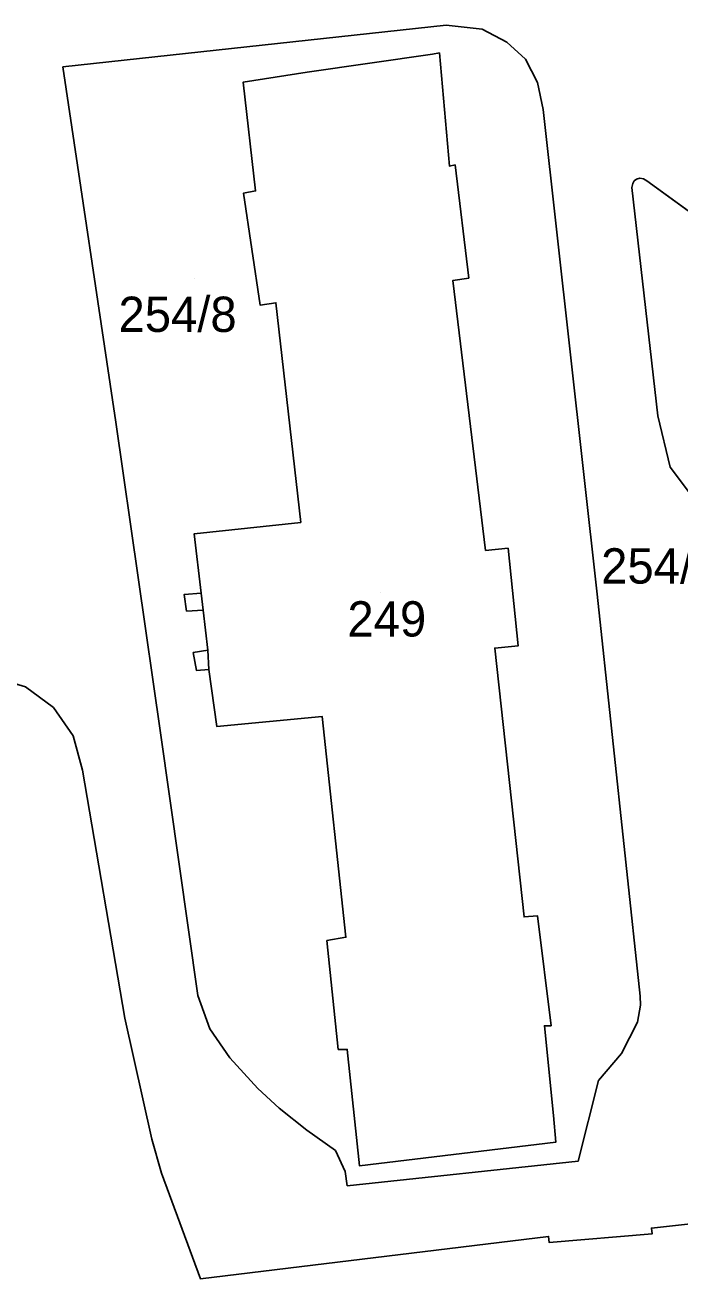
# Model space of a CAD drawing. Extents: x -263423 to -261326, y -1240067 to -1237864.
# Drawn here: x -263374.3 to -263337.2, y -1239570.6 to -1239499.5 of the extents above; entities that cross this region are included whole.
import ezdxf

# ---------------------------------------------------------------- set-up
doc = ezdxf.new("R2010")
doc.units = 0
for name, color, linetype in [('body_kn', 7, 'Continuous'), ('kladpar_druhypozemkov', 7, 'Continuous'), ('kladpar_hranice', 7, 'Continuous'), ('kladpar_parcelnecisla', 7, 'Continuous'), ('kladpar_plochy', 7, 'Continuous'), ('zappar_hrandruhpozemk', 7, 'Continuous')]:
    doc.layers.add(name, color=color, linetype=linetype)

msp = doc.modelspace()

# ---------------------------------------------------------------- linework, layer by layer
at = {"layer": 'body_kn'}
for p, q in [((-263350.46, -1239499.55), (-263350.46, -1239499.55)), ((-263348.42, -1239499.78), (-263348.42, -1239499.78)), ((-263347.02, -1239500.52), (-263347.02, -1239500.52)), ((-263351.23, -1239501.19), (-263351.23, -1239501.19)), ((-263350.85, -1239501.13), (-263350.85, -1239501.13)), ((-263345.98, -1239501.49), (-263345.98, -1239501.49)), ((-263372.17, -1239501.91), (-263372.17, -1239501.91)), ((-263372.17, -1239501.91), (-263372.17, -1239501.91)), ((-263358.34, -1239502.21), (-263358.34, -1239502.21)), ((-263361.96, -1239502.78), (-263361.96, -1239502.78)), ((-263345.3, -1239502.8), (-263345.3, -1239502.8)), ((-263344.98, -1239504.33), (-263344.98, -1239504.33)), ((-263350.28, -1239507.54), (-263350.28, -1239507.54)), ((-263350.28, -1239507.54), (-263350.28, -1239507.54)), ((-263349.96, -1239507.47), (-263349.96, -1239507.47)), ((-263339.9, -1239508.53), (-263339.9, -1239508.53)), ((-263339.81, -1239508.38), (-263339.81, -1239508.38)), ((-263339.68, -1239508.28), (-263339.68, -1239508.28)), ((-263339.5, -1239508.22), (-263339.5, -1239508.22)), ((-263339.29, -1239508.25), (-263339.29, -1239508.25)), ((-263339.09, -1239508.38), (-263339.09, -1239508.38)), ((-263361.95, -1239509.07), (-263361.95, -1239509.07)), ((-263361.26, -1239508.94), (-263361.26, -1239508.94)), ((-263339.94, -1239508.75), (-263339.94, -1239508.75)), ((-263350.08, -1239514.01), (-263350.08, -1239514.01)), ((-263349.19, -1239513.88), (-263349.19, -1239513.88)), ((-263361, -1239515.41), (-263361, -1239515.41)), ((-263360.11, -1239515.28), (-263360.11, -1239515.28)), ((-263369.18, -1239522.04), (-263369.18, -1239522.04)), ((-263338.48, -1239521.68), (-263338.48, -1239521.68)), ((-263338.48, -1239521.68), (-263338.48, -1239521.68)), ((-263337.78, -1239524.58), (-263337.78, -1239524.58)), ((-263358.7, -1239527.72), (-263358.7, -1239527.72)), ((-263364.73, -1239528.36), (-263364.73, -1239528.36)), ((-263346.96, -1239529.18), (-263346.96, -1239529.18)), ((-263348.23, -1239529.3), (-263348.23, -1239529.3)), ((-263365.3, -1239531.79), (-263365.3, -1239531.79)), ((-263364.35, -1239531.73), (-263364.35, -1239531.73)), ((-263364.35, -1239531.73), (-263364.35, -1239531.73)), ((-263341.91, -1239531.78), (-263341.91, -1239531.78)), ((-263365.17, -1239532.74), (-263365.17, -1239532.74)), ((-263364.22, -1239532.68), (-263364.22, -1239532.68)), ((-263347.71, -1239534.83), (-263347.71, -1239534.83)), ((-263346.38, -1239534.7), (-263346.38, -1239534.7)), ((-263364.79, -1239535.09), (-263364.79, -1239535.09)), ((-263363.96, -1239534.96), (-263363.96, -1239534.96)), ((-263364.6, -1239536.11), (-263364.6, -1239536.11)), ((-263363.9, -1239536.04), (-263363.9, -1239536.04)), ((-263363.9, -1239536.04), (-263363.9, -1239536.04)), ((-263374.3, -1239537.02), (-263374.3, -1239537.02)), ((-263372.71, -1239538.19), (-263372.71, -1239538.19)), ((-263357.49, -1239538.7), (-263357.49, -1239538.7)), ((-263371.59, -1239539.81), (-263371.59, -1239539.81)), ((-263366.65, -1239539.64), (-263366.65, -1239539.64)), ((-263363.45, -1239539.28), (-263363.45, -1239539.28)), ((-263371.07, -1239541.74), (-263371.07, -1239541.74)), ((-263346.05, -1239550.06), (-263346.05, -1239550.06)), ((-263345.29, -1239550), (-263345.29, -1239550)), ((-263356.14, -1239551.21), (-263356.14, -1239551.21)), ((-263357.22, -1239551.4), (-263357.22, -1239551.4)), ((-263364.53, -1239554.5), (-263364.53, -1239554.5)), ((-263339.48, -1239554.54), (-263339.48, -1239554.54)), ((-263339.45, -1239555.05), (-263339.45, -1239555.05)), ((-263368.67, -1239555.8), (-263368.67, -1239555.8)), ((-263344.9, -1239556.22), (-263344.9, -1239556.22)), ((-263344.52, -1239556.22), (-263344.52, -1239556.22)), ((-263339.62, -1239556.02), (-263339.62, -1239556.02)), ((-263363.85, -1239556.39), (-263363.85, -1239556.39)), ((-263356.58, -1239557.56), (-263356.58, -1239557.56)), ((-263356.07, -1239557.56), (-263356.07, -1239557.56)), ((-263362.72, -1239558.04), (-263362.72, -1239558.04)), ((-263340.53, -1239557.8), (-263340.53, -1239557.8)), ((-263361.13, -1239559.78), (-263361.13, -1239559.78)), ((-263341.83, -1239559.32), (-263341.83, -1239559.32)), ((-263359.92, -1239560.88), (-263359.92, -1239560.88)), ((-263344.39, -1239561.3), (-263344.39, -1239561.3)), ((-263358.36, -1239562.14), (-263358.36, -1239562.14)), ((-263367.14, -1239562.65), (-263367.14, -1239562.65)), ((-263356.73, -1239563.29), (-263356.73, -1239563.29)), ((-263344.26, -1239562.82), (-263344.26, -1239562.82)), ((-263342.99, -1239563.9), (-263342.99, -1239563.9)), ((-263366.58, -1239564.58), (-263366.58, -1239564.58)), ((-263356.19, -1239564.48), (-263356.19, -1239564.48)), ((-263355.37, -1239564.16), (-263355.37, -1239564.16)), ((-263356.07, -1239565.28), (-263356.07, -1239565.28)), ((-263344.66, -1239568.15), (-263344.66, -1239568.15)), ((-263338.84, -1239567.68), (-263338.84, -1239567.68)), ((-263338.79, -1239568), (-263338.79, -1239568)), ((-263344.63, -1239568.5), (-263344.63, -1239568.5)), ((-263364.37, -1239570.56), (-263364.37, -1239570.56))]:
    msp.add_line(p, q, dxfattribs=at)
at = {"layer": 'kladpar_druhypozemkov'}
for p, q in [((-263364.71, -1239513.89), (-263364.71, -1239513.89)), ((-263337.62, -1239529.19), (-263337.62, -1239529.19)), ((-263354.21, -1239531.68), (-263354.21, -1239531.68))]:
    msp.add_line(p, q, dxfattribs=at)
at = {"layer": 'kladpar_hranice'}
msp.add_line((-263372.17, -1239501.91), (-263350.46, -1239499.55), dxfattribs=at)
for points in [[(-263350.46, -1239499.55), (-263348.42, -1239499.78), (-263347.02, -1239500.52), (-263345.98, -1239501.49), (-263345.3, -1239502.8), (-263344.98, -1239504.33), (-263341.91, -1239531.78), (-263339.48, -1239554.54), (-263339.45, -1239555.05), (-263339.62, -1239556.02), (-263340.53, -1239557.8), (-263341.83, -1239559.32), (-263342.99, -1239563.9), (-263356.07, -1239565.28), (-263356.19, -1239564.48), (-263356.73, -1239563.29), (-263358.36, -1239562.14), (-263359.92, -1239560.88), (-263361.13, -1239559.78), (-263362.72, -1239558.04), (-263363.85, -1239556.39), (-263364.53, -1239554.5), (-263366.65, -1239539.64), (-263369.18, -1239522.04), (-263372.17, -1239501.91)], [(-263372.17, -1239501.91), (-263369.18, -1239522.04), (-263366.65, -1239539.64), (-263364.53, -1239554.5), (-263363.85, -1239556.39), (-263362.72, -1239558.04), (-263361.13, -1239559.78), (-263359.92, -1239560.88), (-263358.36, -1239562.14), (-263356.73, -1239563.29), (-263356.19, -1239564.48), (-263356.07, -1239565.28), (-263342.99, -1239563.9), (-263341.83, -1239559.32), (-263340.53, -1239557.8), (-263339.62, -1239556.02), (-263339.45, -1239555.05), (-263339.48, -1239554.54), (-263341.91, -1239531.78), (-263344.98, -1239504.33), (-263345.3, -1239502.8), (-263345.98, -1239501.49), (-263347.02, -1239500.52), (-263348.42, -1239499.78), (-263350.46, -1239499.55), (-263372.17, -1239501.91)], [(-263350.28, -1239507.54), (-263349.96, -1239507.47), (-263349.19, -1239513.88), (-263350.08, -1239514.01), (-263348.23, -1239529.3), (-263346.96, -1239529.18), (-263346.38, -1239534.7), (-263347.71, -1239534.83), (-263346.05, -1239550.06), (-263345.29, -1239550), (-263344.52, -1239556.22), (-263344.9, -1239556.22), (-263344.39, -1239561.3), (-263344.26, -1239562.82), (-263355.37, -1239564.16), (-263356.07, -1239557.56), (-263356.58, -1239557.56), (-263357.22, -1239551.4), (-263356.14, -1239551.21), (-263357.49, -1239538.7), (-263363.45, -1239539.28), (-263363.9, -1239536.04), (-263364.6, -1239536.11), (-263364.79, -1239535.09), (-263363.96, -1239534.96), (-263364.22, -1239532.68), (-263365.17, -1239532.74), (-263365.3, -1239531.79), (-263364.35, -1239531.73), (-263364.73, -1239528.36), (-263358.7, -1239527.72), (-263360.11, -1239515.28), (-263361, -1239515.41), (-263361.95, -1239509.07), (-263361.26, -1239508.94), (-263361.96, -1239502.78), (-263358.34, -1239502.21), (-263351.23, -1239501.19), (-263350.85, -1239501.13), (-263350.28, -1239507.54)], [(-263350.85, -1239501.13), (-263351.23, -1239501.19), (-263358.34, -1239502.21), (-263361.96, -1239502.78), (-263361.26, -1239508.94), (-263361.95, -1239509.07), (-263361, -1239515.41), (-263360.11, -1239515.28), (-263358.7, -1239527.72), (-263364.73, -1239528.36), (-263364.35, -1239531.73), (-263365.3, -1239531.79), (-263365.17, -1239532.74), (-263364.22, -1239532.68), (-263363.96, -1239534.96), (-263364.79, -1239535.09), (-263364.6, -1239536.11), (-263363.9, -1239536.04), (-263363.45, -1239539.28), (-263357.49, -1239538.7), (-263356.14, -1239551.21), (-263357.22, -1239551.4), (-263356.58, -1239557.56), (-263356.07, -1239557.56), (-263355.37, -1239564.16), (-263344.26, -1239562.82), (-263344.39, -1239561.3), (-263344.9, -1239556.22), (-263344.52, -1239556.22), (-263345.29, -1239550), (-263346.05, -1239550.06), (-263347.71, -1239534.83), (-263346.38, -1239534.7), (-263346.96, -1239529.18), (-263348.23, -1239529.3), (-263350.08, -1239514.01), (-263349.19, -1239513.88), (-263349.96, -1239507.47), (-263350.28, -1239507.54), (-263350.85, -1239501.13)], [(-263338.48, -1239521.68), (-263339.94, -1239508.75), (-263339.9, -1239508.53), (-263339.81, -1239508.38), (-263339.68, -1239508.28), (-263339.5, -1239508.22), (-263339.29, -1239508.25), (-263339.09, -1239508.38), (-263332.34, -1239513.28)], [(-263332.34, -1239513.28), (-263339.09, -1239508.38), (-263339.29, -1239508.25), (-263339.5, -1239508.22), (-263339.68, -1239508.28), (-263339.81, -1239508.38), (-263339.9, -1239508.53), (-263339.94, -1239508.75), (-263338.48, -1239521.68), (-263337.78, -1239524.58), (-263336.57, -1239526.19)], [(-263336.57, -1239526.19), (-263337.78, -1239524.58), (-263338.48, -1239521.68)], [(-263388.7, -1239538.56), (-263378.24, -1239536.53), (-263376.21, -1239536.46), (-263374.3, -1239537.02), (-263372.71, -1239538.19), (-263371.59, -1239539.81), (-263371.07, -1239541.74)], [(-263338.84, -1239567.68), (-263338.79, -1239568), (-263344.63, -1239568.5), (-263344.66, -1239568.15), (-263364.37, -1239570.56), (-263366.58, -1239564.58), (-263367.14, -1239562.65), (-263368.67, -1239555.8), (-263371.07, -1239541.74), (-263371.59, -1239539.81), (-263372.71, -1239538.19), (-263374.3, -1239537.02), (-263376.21, -1239536.46)], [(-263371.07, -1239541.74), (-263368.67, -1239555.8), (-263367.14, -1239562.65), (-263366.58, -1239564.58), (-263364.37, -1239570.56), (-263344.66, -1239568.15), (-263344.63, -1239568.5), (-263338.79, -1239568), (-263338.84, -1239567.68), (-263320.25, -1239565.63)], [(-263320.25, -1239565.63), (-263338.84, -1239567.68)]]:
    msp.add_lwpolyline(points, dxfattribs=at)
at = {"layer": 'kladpar_plochy'}
for p, q in [((-263372.17, -1239501.91), (-263350.46, -1239499.55)), ((-263350.46, -1239499.55), (-263372.17, -1239501.91)), ((-263350.46, -1239499.55), (-263348.42, -1239499.78)), ((-263348.42, -1239499.78), (-263350.46, -1239499.55)), ((-263348.42, -1239499.78), (-263347.02, -1239500.52)), ((-263347.02, -1239500.52), (-263348.42, -1239499.78)), ((-263347.02, -1239500.52), (-263345.98, -1239501.49)), ((-263345.98, -1239501.49), (-263347.02, -1239500.52)), ((-263351.23, -1239501.19), (-263358.34, -1239502.21)), ((-263350.85, -1239501.13), (-263351.23, -1239501.19)), ((-263350.28, -1239507.54), (-263350.85, -1239501.13)), ((-263345.98, -1239501.49), (-263345.3, -1239502.8)), ((-263345.3, -1239502.8), (-263345.98, -1239501.49)), ((-263369.18, -1239522.04), (-263372.17, -1239501.91)), ((-263372.17, -1239501.91), (-263369.18, -1239522.04)), ((-263358.34, -1239502.21), (-263361.96, -1239502.78)), ((-263361.96, -1239502.78), (-263361.26, -1239508.94)), ((-263345.3, -1239502.8), (-263344.98, -1239504.33)), ((-263344.98, -1239504.33), (-263345.3, -1239502.8)), ((-263344.98, -1239504.33), (-263341.91, -1239531.78)), ((-263341.91, -1239531.78), (-263344.98, -1239504.33)), ((-263349.96, -1239507.47), (-263350.28, -1239507.54)), ((-263349.19, -1239513.88), (-263349.96, -1239507.47)), ((-263339.9, -1239508.53), (-263339.94, -1239508.75)), ((-263339.81, -1239508.38), (-263339.9, -1239508.53)), ((-263339.68, -1239508.28), (-263339.81, -1239508.38)), ((-263339.5, -1239508.22), (-263339.68, -1239508.28)), ((-263339.29, -1239508.25), (-263339.5, -1239508.22)), ((-263339.09, -1239508.38), (-263339.29, -1239508.25)), ((-263332.34, -1239513.28), (-263339.09, -1239508.38)), ((-263361.26, -1239508.94), (-263361.95, -1239509.07)), ((-263361.95, -1239509.07), (-263361, -1239515.41)), ((-263339.94, -1239508.75), (-263338.48, -1239521.68)), ((-263350.08, -1239514.01), (-263349.19, -1239513.88)), ((-263348.23, -1239529.3), (-263350.08, -1239514.01)), ((-263361, -1239515.41), (-263360.11, -1239515.28)), ((-263360.11, -1239515.28), (-263358.7, -1239527.72)), ((-263366.65, -1239539.64), (-263369.18, -1239522.04)), ((-263369.18, -1239522.04), (-263366.65, -1239539.64)), ((-263338.48, -1239521.68), (-263337.78, -1239524.58)), ((-263337.78, -1239524.58), (-263336.57, -1239526.19)), ((-263358.7, -1239527.72), (-263364.73, -1239528.36)), ((-263364.73, -1239528.36), (-263364.35, -1239531.73)), ((-263346.96, -1239529.18), (-263348.23, -1239529.3)), ((-263346.38, -1239534.7), (-263346.96, -1239529.18)), ((-263364.35, -1239531.73), (-263365.3, -1239531.79)), ((-263365.3, -1239531.79), (-263365.17, -1239532.74)), ((-263341.91, -1239531.78), (-263339.48, -1239554.54)), ((-263339.48, -1239554.54), (-263341.91, -1239531.78)), ((-263365.17, -1239532.74), (-263364.22, -1239532.68)), ((-263364.22, -1239532.68), (-263363.96, -1239534.96)), ((-263347.71, -1239534.83), (-263346.38, -1239534.7)), ((-263346.05, -1239550.06), (-263347.71, -1239534.83)), ((-263363.96, -1239534.96), (-263364.79, -1239535.09)), ((-263364.79, -1239535.09), (-263364.6, -1239536.11)), ((-263364.6, -1239536.11), (-263363.9, -1239536.04)), ((-263363.9, -1239536.04), (-263363.45, -1239539.28)), ((-263376.21, -1239536.46), (-263374.3, -1239537.02)), ((-263374.3, -1239537.02), (-263376.21, -1239536.46)), ((-263374.3, -1239537.02), (-263372.71, -1239538.19)), ((-263372.71, -1239538.19), (-263374.3, -1239537.02)), ((-263372.71, -1239538.19), (-263371.59, -1239539.81)), ((-263371.59, -1239539.81), (-263372.71, -1239538.19)), ((-263363.45, -1239539.28), (-263357.49, -1239538.7)), ((-263357.49, -1239538.7), (-263356.14, -1239551.21)), ((-263371.59, -1239539.81), (-263371.07, -1239541.74)), ((-263371.07, -1239541.74), (-263371.59, -1239539.81)), ((-263364.53, -1239554.5), (-263366.65, -1239539.64)), ((-263366.65, -1239539.64), (-263364.53, -1239554.5)), ((-263371.07, -1239541.74), (-263368.67, -1239555.8)), ((-263368.67, -1239555.8), (-263371.07, -1239541.74)), ((-263345.29, -1239550), (-263346.05, -1239550.06)), ((-263344.52, -1239556.22), (-263345.29, -1239550)), ((-263356.14, -1239551.21), (-263357.22, -1239551.4)), ((-263357.22, -1239551.4), (-263356.58, -1239557.56)), ((-263363.85, -1239556.39), (-263364.53, -1239554.5)), ((-263364.53, -1239554.5), (-263363.85, -1239556.39)), ((-263339.48, -1239554.54), (-263339.45, -1239555.05)), ((-263339.45, -1239555.05), (-263339.48, -1239554.54)), ((-263339.45, -1239555.05), (-263339.62, -1239556.02)), ((-263339.62, -1239556.02), (-263339.45, -1239555.05)), ((-263368.67, -1239555.8), (-263367.14, -1239562.65)), ((-263367.14, -1239562.65), (-263368.67, -1239555.8)), ((-263344.39, -1239561.3), (-263344.9, -1239556.22)), ((-263344.9, -1239556.22), (-263344.52, -1239556.22)), ((-263339.62, -1239556.02), (-263340.53, -1239557.8)), ((-263340.53, -1239557.8), (-263339.62, -1239556.02)), ((-263362.72, -1239558.04), (-263363.85, -1239556.39)), ((-263363.85, -1239556.39), (-263362.72, -1239558.04)), ((-263356.58, -1239557.56), (-263356.07, -1239557.56)), ((-263356.07, -1239557.56), (-263355.37, -1239564.16)), ((-263361.13, -1239559.78), (-263362.72, -1239558.04)), ((-263362.72, -1239558.04), (-263361.13, -1239559.78)), ((-263340.53, -1239557.8), (-263341.83, -1239559.32)), ((-263341.83, -1239559.32), (-263340.53, -1239557.8)), ((-263359.92, -1239560.88), (-263361.13, -1239559.78)), ((-263361.13, -1239559.78), (-263359.92, -1239560.88)), ((-263341.83, -1239559.32), (-263342.99, -1239563.9)), ((-263342.99, -1239563.9), (-263341.83, -1239559.32)), ((-263358.36, -1239562.14), (-263359.92, -1239560.88)), ((-263359.92, -1239560.88), (-263358.36, -1239562.14)), ((-263344.26, -1239562.82), (-263344.39, -1239561.3)), ((-263356.73, -1239563.29), (-263358.36, -1239562.14)), ((-263358.36, -1239562.14), (-263356.73, -1239563.29)), ((-263367.14, -1239562.65), (-263366.58, -1239564.58)), ((-263366.58, -1239564.58), (-263367.14, -1239562.65)), ((-263356.19, -1239564.48), (-263356.73, -1239563.29)), ((-263356.73, -1239563.29), (-263356.19, -1239564.48)), ((-263355.37, -1239564.16), (-263344.26, -1239562.82)), ((-263342.99, -1239563.9), (-263356.07, -1239565.28)), ((-263356.07, -1239565.28), (-263342.99, -1239563.9)), ((-263366.58, -1239564.58), (-263364.37, -1239570.56)), ((-263364.37, -1239570.56), (-263366.58, -1239564.58)), ((-263356.07, -1239565.28), (-263356.19, -1239564.48)), ((-263356.19, -1239564.48), (-263356.07, -1239565.28)), ((-263338.84, -1239567.68), (-263320.25, -1239565.63)), ((-263320.25, -1239565.63), (-263338.84, -1239567.68)), ((-263364.37, -1239570.56), (-263344.66, -1239568.15)), ((-263344.66, -1239568.15), (-263364.37, -1239570.56)), ((-263344.66, -1239568.15), (-263344.63, -1239568.5)), ((-263344.63, -1239568.5), (-263344.66, -1239568.15)), ((-263344.63, -1239568.5), (-263338.79, -1239568)), ((-263338.79, -1239568), (-263344.63, -1239568.5)), ((-263338.79, -1239568), (-263338.84, -1239567.68)), ((-263338.84, -1239567.68), (-263338.79, -1239568))]:
    msp.add_line(p, q, dxfattribs=at)
msp.add_lwpolyline([(-263350.28, -1239507.54), (-263349.96, -1239507.47), (-263349.19, -1239513.88), (-263350.08, -1239514.01), (-263348.23, -1239529.3), (-263346.96, -1239529.18), (-263346.38, -1239534.7), (-263347.71, -1239534.83), (-263346.05, -1239550.06), (-263345.29, -1239550), (-263344.52, -1239556.22), (-263344.9, -1239556.22), (-263344.39, -1239561.3), (-263344.26, -1239562.82), (-263355.37, -1239564.16), (-263356.07, -1239557.56), (-263356.58, -1239557.56), (-263357.22, -1239551.4), (-263356.14, -1239551.21), (-263357.49, -1239538.7), (-263363.45, -1239539.28), (-263363.9, -1239536.04), (-263364.6, -1239536.11), (-263364.79, -1239535.09), (-263363.96, -1239534.96), (-263364.22, -1239532.68), (-263365.17, -1239532.74), (-263365.3, -1239531.79), (-263364.35, -1239531.73), (-263364.73, -1239528.36), (-263358.7, -1239527.72), (-263360.11, -1239515.28), (-263361, -1239515.41), (-263361.95, -1239509.07), (-263361.26, -1239508.94), (-263361.96, -1239502.78), (-263358.34, -1239502.21), (-263351.23, -1239501.19), (-263350.85, -1239501.13)], close=True, dxfattribs=at)
msp.add_lwpolyline([(-263336.57, -1239526.19), (-263337.78, -1239524.58), (-263338.48, -1239521.68), (-263339.94, -1239508.75), (-263339.9, -1239508.53), (-263339.81, -1239508.38), (-263339.68, -1239508.28), (-263339.5, -1239508.22), (-263339.29, -1239508.25), (-263339.09, -1239508.38), (-263332.34, -1239513.28)], dxfattribs=at)
at = {"layer": 'zappar_hrandruhpozemk'}
for p, q in [((-263364.35, -1239531.73), (-263364.22, -1239532.68)), ((-263364.35, -1239531.73), (-263364.22, -1239532.68)), ((-263364.35, -1239531.73), (-263364.22, -1239532.68)), ((-263363.9, -1239536.04), (-263363.96, -1239534.96)), ((-263363.9, -1239536.04), (-263363.96, -1239534.96)), ((-263363.9, -1239536.04), (-263363.96, -1239534.96))]:
    msp.add_line(p, q, dxfattribs=at)

# ---------------------------------------------------------------- texts
at = {"layer": 'kladpar_parcelnecisla'}
for s, p in [('254/8', (-263369.024, -1239516.93)), ('254/5', (-263341.686, -1239531.18)), ('249', (-263356.056, -1239534.18))]:
    msp.add_text(s, height=2, dxfattribs=at).set_placement(p)

doc.saveas('drawing.dxf')
